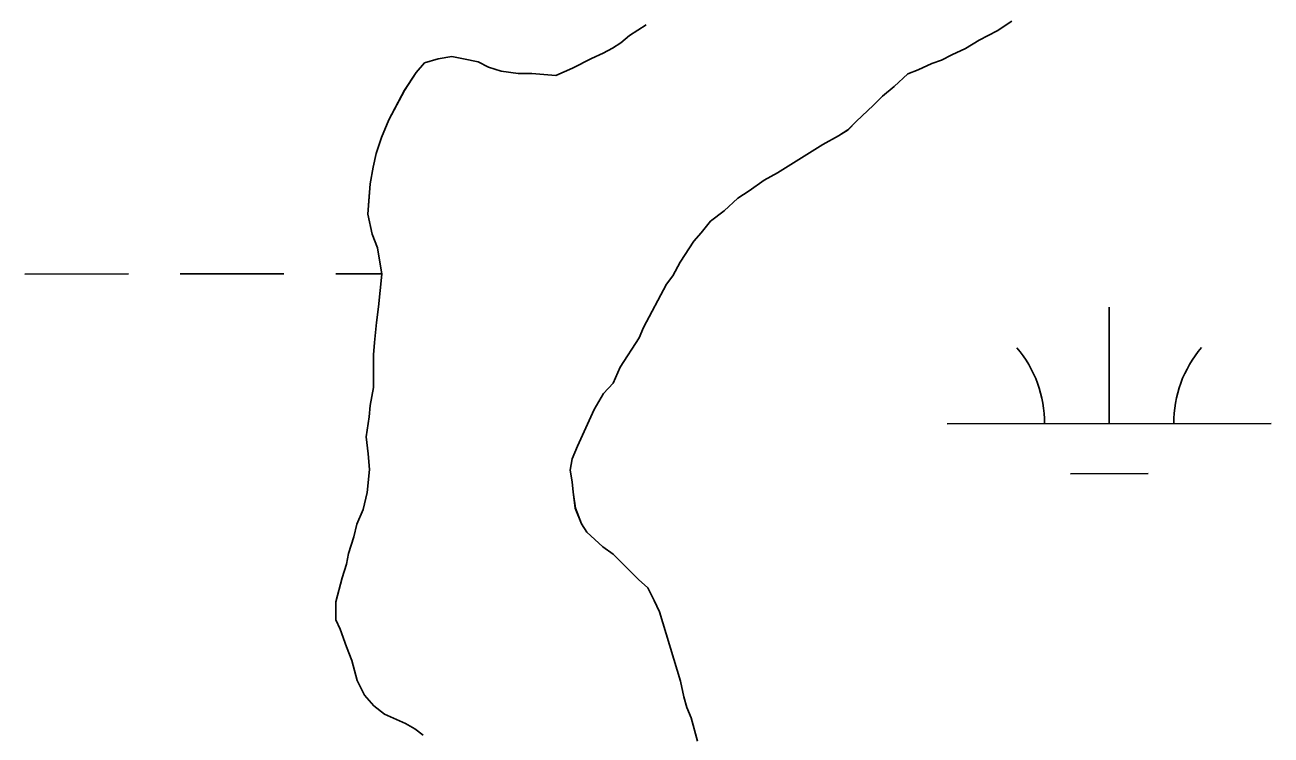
# Model space of a CAD drawing. Extents: x 3279314 to 3317160, y 734079 to 759431.
# Drawn here: x 3313216.8 to 3313601.7, y 740084.4 to 740303.8 of the extents above; entities that cross this region are included whole.
import ezdxf

# ---------------------------------------------------------------- set-up
doc = ezdxf.new("R2010")
doc.units = 0
for name, color, linetype in [('V-SITE-VEGE', 7, 'Continuous'), ('V-TOPO-SHOR', 7, 'Continuous'), ('V-WETL-SWMP', 7, 'Continuous')]:
    doc.layers.add(name, color=color, linetype=linetype)

msp = doc.modelspace()

# ---------------------------------------------------------------- linework, layer by layer
at = {"layer": 'V-SITE-VEGE'}
for p, q in [((3313521.62, 740304.96), (3313517.08, 740302.04)), ((3313400.93, 740298.32), (3313403.52, 740300.59)), ((3313403.52, 740300.59), (3313408.71, 740303.85)), ((3313517.08, 740302.04), (3313511.57, 740299.11)), ((3313395.41, 740295.07), (3313398.33, 740296.7)), ((3313398.33, 740296.7), (3313400.93, 740298.32)), ((3313507.35, 740296.51), (3313503.14, 740294.56)), ((3313511.57, 740299.11), (3313507.35, 740296.51)), ((3313340.26, 740292.08), (3313344.48, 740293.38)), ((3313344.48, 740293.38), (3313348.69, 740294.04)), ((3313348.69, 740294.04), (3313352.27, 740293.39)), ((3313352.27, 740293.39), (3313356.81, 740292.43)), ((3313386.01, 740290.51), (3313391.85, 740293.44)), ((3313391.85, 740293.44), (3313395.41, 740295.07)), ((3313499.9, 740292.93), (3313496.98, 740291.95)), ((3313503.14, 740294.56), (3313499.9, 740292.93)), ((3313334.11, 740283.64), (3313337.67, 740289.15)), ((3313337.67, 740289.15), (3313340.26, 740292.08)), ((3313356.81, 740292.43), (3313360.05, 740290.81)), ((3313360.05, 740290.81), (3313363.95, 740289.51)), ((3313363.95, 740289.51), (3313369.14, 740288.87)), ((3313369.14, 740288.87), (3313373.36, 740288.88)), ((3313373.36, 740288.88), (3313380.82, 740288.24)), ((3313380.82, 740288.24), (3313386.01, 740290.51)), ((3313492.76, 740290), (3313489.52, 740288.7)), ((3313496.98, 740291.95), (3313492.76, 740290)), ((3313489.52, 740288.7), (3313485.31, 740284.8)), ((3313329.25, 740274.54), (3313334.11, 740283.64)), ((3313481.74, 740281.88), (3313478.82, 740278.95)), ((3313485.31, 740284.8), (3313481.74, 740281.88)), ((3313478.82, 740278.95), (3313473.64, 740274.08)), ((3313326.99, 740269.02), (3313329.25, 740274.54)), ((3313473.64, 740274.08), (3313471.04, 740271.48)), ((3313468.13, 740269.53), (3313463.26, 740266.93)), ((3313471.04, 740271.48), (3313468.13, 740269.53)), ((3313325.37, 740264.16), (3313326.99, 740269.02)), ((3313463.26, 740266.93), (3313449.32, 740258.15)), ((3313324.4, 740259.94), (3313325.37, 740264.16)), ((3313323.44, 740254.74), (3313324.4, 740259.94)), ((3313449.32, 740258.15), (3313445.11, 740255.87)), ((3313322.8, 740245.33), (3313323.44, 740254.74)), ((3313445.11, 740255.87), (3313440.57, 740252.62)), ((3313437, 740250.35), (3313432.79, 740246.45)), ((3313440.57, 740252.62), (3313437, 740250.35)), ((3313432.79, 740246.45), (3313428.58, 740243.2)), ((3313324.1, 740239.17), (3313322.8, 740245.33)), ((3313428.58, 740243.2), (3313425.66, 740239.62)), ((3313325.73, 740234.96), (3313324.1, 740239.17)), ((3313425.66, 740239.62), (3313423.39, 740237.03)), ((3313327.04, 740226.85), (3313325.73, 740234.96)), ((3313423.39, 740237.03), (3313419.18, 740230.53)), ((3313419.18, 740230.53), (3313416.92, 740226.31)), ((3313326.08, 740216.78), (3313327.04, 740226.85)), ((3313414.98, 740223.71), (3313407.85, 740210.4)), ((3313416.92, 740226.31), (3313414.98, 740223.71)), ((3313325.44, 740211.92), (3313326.08, 740216.78)), ((3313324.8, 740205.75), (3313325.44, 740211.92)), ((3313407.85, 740210.4), (3313406.56, 740207.15)), ((3313324.48, 740201.86), (3313324.8, 740205.75)), ((3313406.56, 740207.15), (3313400.73, 740198.06)), ((3313324.49, 740191.8), (3313324.48, 740201.86)), ((3313400.73, 740198.06), (3313398.47, 740193.19)), ((3313398.47, 740193.19), (3313395.55, 740189.95)), ((3313323.52, 740186.28), (3313324.49, 740191.8)), ((3313395.55, 740189.95), (3313392.64, 740185.07)), ((3313323.2, 740182.71), (3313323.52, 740186.28)), ((3313392.64, 740185.07), (3313387.46, 740173.71)), ((3313322.24, 740176.55), (3313323.2, 740182.71)), ((3313322.89, 740171.36), (3313322.24, 740176.55)), ((3313387.46, 740173.71), (3313385.84, 740169.82)), ((3313323.22, 740166.49), (3313322.89, 740171.36)), ((3313385.84, 740169.82), (3313385.2, 740166.25)), ((3313322.58, 740159.35), (3313323.22, 740166.49)), ((3313385.2, 740166.25), (3313385.85, 740162.68)), ((3313385.85, 740162.68), (3313386.18, 740159.43)), ((3313321.29, 740154.16), (3313322.58, 740159.35)), ((3313386.18, 740159.43), (3313386.83, 740154.57)), ((3313319.35, 740149.61), (3313321.29, 740154.16)), ((3313386.83, 740154.57), (3313388.79, 740149.7)), ((3313318.39, 740145.72), (3313319.35, 740149.61)), ((3313388.79, 740149.7), (3313390.41, 740147.11)), ((3313390.41, 740147.11), (3313395.29, 740142.57)), ((3313316.77, 740140.53), (3313318.39, 740145.72)), ((3313395.29, 740142.57), (3313398.53, 740140.31)), ((3313316.12, 740137.28), (3313316.77, 740140.53)), ((3313398.53, 740140.31), (3313406.33, 740132.53)), ((3313314.83, 740133.06), (3313316.12, 740137.28)), ((3313312.89, 740125.59), (3313314.83, 740133.06)), ((3313406.33, 740132.53), (3313409.25, 740129.94)), ((3313409.25, 740129.94), (3313411.2, 740126.05)), ((3313312.9, 740120.08), (3313312.89, 740125.59)), ((3313411.2, 740126.05), (3313412.83, 740122.48)), ((3313314.2, 740117.16), (3313312.9, 740120.08)), ((3313412.83, 740122.48), (3313419.35, 740101.07)), ((3313316.16, 740111.65), (3313314.2, 740117.16)), ((3313317.79, 740107.43), (3313316.16, 740111.65)), ((3313319.42, 740101.27), (3313317.79, 740107.43)), ((3313321.69, 740096.73), (3313319.42, 740101.27)), ((3313419.35, 740101.07), (3313420.33, 740096.21)), ((3313324.62, 740093.49), (3313321.69, 740096.73)), ((3313327.86, 740090.9), (3313324.62, 740093.49)), ((3313420.33, 740096.21), (3313421.31, 740092.96)), ((3313421.31, 740092.96), (3313422.61, 740089.72)), ((3313334.35, 740087.98), (3313327.86, 740090.9)), ((3313422.61, 740089.72), (3313424.56, 740082.58)), ((3313337.28, 740086.37), (3313334.35, 740087.98)), ((3313339.88, 740084.42), (3313337.28, 740086.37))]:
    msp.add_line(p, q, dxfattribs=at)
at = {"layer": 'V-TOPO-SHOR'}
for p, q in [((3313521.62, 740304.96), (3313517.08, 740302.04)), ((3313400.93, 740298.32), (3313403.52, 740300.59)), ((3313403.52, 740300.59), (3313408.71, 740303.85)), ((3313517.08, 740302.04), (3313511.57, 740299.11)), ((3313395.41, 740295.07), (3313398.33, 740296.7)), ((3313398.33, 740296.7), (3313400.93, 740298.32)), ((3313507.35, 740296.51), (3313503.14, 740294.56)), ((3313511.57, 740299.11), (3313507.35, 740296.51)), ((3313340.26, 740292.08), (3313344.48, 740293.38)), ((3313344.48, 740293.38), (3313348.69, 740294.04)), ((3313348.69, 740294.04), (3313352.27, 740293.39)), ((3313352.27, 740293.39), (3313356.81, 740292.43)), ((3313386.01, 740290.51), (3313391.85, 740293.44)), ((3313391.85, 740293.44), (3313395.41, 740295.07)), ((3313499.9, 740292.93), (3313496.98, 740291.95)), ((3313503.14, 740294.56), (3313499.9, 740292.93)), ((3313334.11, 740283.64), (3313337.67, 740289.15)), ((3313337.67, 740289.15), (3313340.26, 740292.08)), ((3313356.81, 740292.43), (3313360.05, 740290.81)), ((3313360.05, 740290.81), (3313363.95, 740289.51)), ((3313363.95, 740289.51), (3313369.14, 740288.87)), ((3313369.14, 740288.87), (3313373.36, 740288.88)), ((3313373.36, 740288.88), (3313380.82, 740288.24)), ((3313380.82, 740288.24), (3313386.01, 740290.51)), ((3313492.76, 740290), (3313489.52, 740288.7)), ((3313496.98, 740291.95), (3313492.76, 740290)), ((3313489.52, 740288.7), (3313485.31, 740284.8)), ((3313329.25, 740274.54), (3313334.11, 740283.64)), ((3313481.74, 740281.88), (3313478.82, 740278.95)), ((3313485.31, 740284.8), (3313481.74, 740281.88)), ((3313478.82, 740278.95), (3313473.64, 740274.08)), ((3313326.99, 740269.02), (3313329.25, 740274.54)), ((3313473.64, 740274.08), (3313471.04, 740271.48)), ((3313468.13, 740269.53), (3313463.26, 740266.93)), ((3313471.04, 740271.48), (3313468.13, 740269.53)), ((3313325.37, 740264.16), (3313326.99, 740269.02)), ((3313463.26, 740266.93), (3313449.32, 740258.15)), ((3313324.4, 740259.94), (3313325.37, 740264.16)), ((3313323.44, 740254.74), (3313324.4, 740259.94)), ((3313449.32, 740258.15), (3313445.11, 740255.87)), ((3313322.8, 740245.33), (3313323.44, 740254.74)), ((3313445.11, 740255.87), (3313440.57, 740252.62)), ((3313437, 740250.35), (3313432.79, 740246.45)), ((3313440.57, 740252.62), (3313437, 740250.35)), ((3313432.79, 740246.45), (3313428.58, 740243.2)), ((3313324.1, 740239.17), (3313322.8, 740245.33)), ((3313428.58, 740243.2), (3313425.66, 740239.62)), ((3313325.73, 740234.96), (3313324.1, 740239.17)), ((3313425.66, 740239.62), (3313423.39, 740237.03)), ((3313327.04, 740226.85), (3313325.73, 740234.96)), ((3313423.39, 740237.03), (3313419.18, 740230.53)), ((3313419.18, 740230.53), (3313416.92, 740226.31)), ((3313326.08, 740216.78), (3313327.04, 740226.85)), ((3313414.98, 740223.71), (3313407.85, 740210.4)), ((3313416.92, 740226.31), (3313414.98, 740223.71)), ((3313325.44, 740211.92), (3313326.08, 740216.78)), ((3313324.8, 740205.75), (3313325.44, 740211.92)), ((3313407.85, 740210.4), (3313406.56, 740207.15)), ((3313324.48, 740201.86), (3313324.8, 740205.75)), ((3313406.56, 740207.15), (3313400.73, 740198.06)), ((3313324.49, 740191.8), (3313324.48, 740201.86)), ((3313400.73, 740198.06), (3313398.47, 740193.19)), ((3313398.47, 740193.19), (3313395.55, 740189.95)), ((3313323.52, 740186.28), (3313324.49, 740191.8)), ((3313395.55, 740189.95), (3313392.64, 740185.07)), ((3313323.2, 740182.71), (3313323.52, 740186.28)), ((3313392.64, 740185.07), (3313387.46, 740173.71)), ((3313322.24, 740176.55), (3313323.2, 740182.71)), ((3313322.89, 740171.36), (3313322.24, 740176.55)), ((3313387.46, 740173.71), (3313385.84, 740169.82)), ((3313323.22, 740166.49), (3313322.89, 740171.36)), ((3313385.84, 740169.82), (3313385.2, 740166.25)), ((3313322.58, 740159.35), (3313323.22, 740166.49)), ((3313385.2, 740166.25), (3313385.85, 740162.68)), ((3313385.85, 740162.68), (3313386.18, 740159.43)), ((3313321.29, 740154.16), (3313322.58, 740159.35)), ((3313386.18, 740159.43), (3313386.83, 740154.57)), ((3313319.35, 740149.61), (3313321.29, 740154.16)), ((3313386.83, 740154.57), (3313388.79, 740149.7)), ((3313318.39, 740145.72), (3313319.35, 740149.61)), ((3313388.79, 740149.7), (3313390.41, 740147.11)), ((3313390.41, 740147.11), (3313395.29, 740142.57)), ((3313316.77, 740140.53), (3313318.39, 740145.72)), ((3313395.29, 740142.57), (3313398.53, 740140.31)), ((3313316.12, 740137.28), (3313316.77, 740140.53)), ((3313398.53, 740140.31), (3313406.33, 740132.53)), ((3313314.83, 740133.06), (3313316.12, 740137.28)), ((3313312.89, 740125.59), (3313314.83, 740133.06)), ((3313406.33, 740132.53), (3313409.25, 740129.94)), ((3313409.25, 740129.94), (3313411.2, 740126.05)), ((3313312.9, 740120.08), (3313312.89, 740125.59)), ((3313411.2, 740126.05), (3313412.83, 740122.48)), ((3313314.2, 740117.16), (3313312.9, 740120.08)), ((3313412.83, 740122.48), (3313419.35, 740101.07)), ((3313316.16, 740111.65), (3313314.2, 740117.16)), ((3313317.79, 740107.43), (3313316.16, 740111.65)), ((3313319.42, 740101.27), (3313317.79, 740107.43)), ((3313321.69, 740096.73), (3313319.42, 740101.27)), ((3313419.35, 740101.07), (3313420.33, 740096.21)), ((3313324.62, 740093.49), (3313321.69, 740096.73)), ((3313327.86, 740090.9), (3313324.62, 740093.49)), ((3313420.33, 740096.21), (3313421.31, 740092.96)), ((3313421.31, 740092.96), (3313422.61, 740089.72)), ((3313334.35, 740087.98), (3313327.86, 740090.9)), ((3313422.61, 740089.72), (3313424.56, 740082.58)), ((3313337.28, 740086.37), (3313334.35, 740087.98)), ((3313339.88, 740084.42), (3313337.28, 740086.37))]:
    msp.add_line(p, q, dxfattribs=at)
at = {"layer": 'V-WETL-SWMP'}
for p, q in [((3313521.62, 740304.96), (3313517.08, 740302.04)), ((3313521.62, 740304.96), (3313517.08, 740302.04)), ((3313400.93, 740298.32), (3313403.52, 740300.59)), ((3313400.93, 740298.32), (3313403.52, 740300.59)), ((3313403.52, 740300.59), (3313408.71, 740303.85)), ((3313403.52, 740300.59), (3313408.71, 740303.85)), ((3313517.08, 740302.04), (3313511.57, 740299.11)), ((3313517.08, 740302.04), (3313511.57, 740299.11)), ((3313395.42, 740295.07), (3313398.33, 740296.69)), ((3313395.42, 740295.07), (3313398.33, 740296.69)), ((3313398.33, 740296.69), (3313400.93, 740298.32)), ((3313398.33, 740296.69), (3313400.93, 740298.32)), ((3313507.35, 740296.51), (3313503.14, 740294.56)), ((3313507.35, 740296.51), (3313503.14, 740294.56)), ((3313511.57, 740299.11), (3313507.35, 740296.51)), ((3313511.57, 740299.11), (3313507.35, 740296.51)), ((3313340.26, 740292.08), (3313344.48, 740293.38)), ((3313340.26, 740292.08), (3313344.48, 740293.38)), ((3313344.48, 740293.38), (3313348.69, 740294.04)), ((3313344.48, 740293.38), (3313348.69, 740294.04)), ((3313348.69, 740294.04), (3313352.26, 740293.39)), ((3313348.69, 740294.04), (3313352.26, 740293.39)), ((3313352.26, 740293.39), (3313356.81, 740292.42)), ((3313352.26, 740293.39), (3313356.81, 740292.42)), ((3313386.01, 740290.51), (3313391.85, 740293.44)), ((3313386.01, 740290.51), (3313391.85, 740293.44)), ((3313391.85, 740293.44), (3313395.42, 740295.07)), ((3313391.85, 740293.44), (3313395.42, 740295.07)), ((3313499.9, 740292.93), (3313496.98, 740291.95)), ((3313499.9, 740292.93), (3313496.98, 740291.95)), ((3313503.14, 740294.56), (3313499.9, 740292.93)), ((3313503.14, 740294.56), (3313499.9, 740292.93)), ((3313334.11, 740283.63), (3313337.67, 740289.15)), ((3313334.11, 740283.63), (3313337.67, 740289.15)), ((3313337.67, 740289.15), (3313340.26, 740292.08)), ((3313337.67, 740289.15), (3313340.26, 740292.08)), ((3313356.81, 740292.42), (3313360.05, 740290.81)), ((3313356.81, 740292.42), (3313360.05, 740290.81)), ((3313360.05, 740290.81), (3313363.95, 740289.51)), ((3313360.05, 740290.81), (3313363.95, 740289.51)), ((3313363.95, 740289.51), (3313369.14, 740288.87)), ((3313363.95, 740289.51), (3313369.14, 740288.87)), ((3313369.14, 740288.87), (3313373.36, 740288.88)), ((3313369.14, 740288.87), (3313373.36, 740288.88)), ((3313373.36, 740288.88), (3313380.82, 740288.24)), ((3313373.36, 740288.88), (3313380.82, 740288.24)), ((3313380.82, 740288.24), (3313386.01, 740290.51)), ((3313380.82, 740288.24), (3313386.01, 740290.51)), ((3313492.76, 740290), (3313489.52, 740288.7)), ((3313492.76, 740290), (3313489.52, 740288.7)), ((3313496.98, 740291.95), (3313492.76, 740290)), ((3313496.98, 740291.95), (3313492.76, 740290)), ((3313489.52, 740288.7), (3313485.31, 740284.8)), ((3313489.52, 740288.7), (3313485.31, 740284.8)), ((3313329.25, 740274.54), (3313334.11, 740283.63)), ((3313329.25, 740274.54), (3313334.11, 740283.63)), ((3313481.74, 740281.88), (3313478.82, 740278.95)), ((3313481.74, 740281.88), (3313478.82, 740278.95)), ((3313485.31, 740284.8), (3313481.74, 740281.88)), ((3313485.31, 740284.8), (3313481.74, 740281.88)), ((3313478.82, 740278.95), (3313473.64, 740274.08)), ((3313478.82, 740278.95), (3313473.64, 740274.08)), ((3313326.99, 740269.02), (3313329.25, 740274.54)), ((3313326.99, 740269.02), (3313329.25, 740274.54)), ((3313473.64, 740274.08), (3313471.05, 740271.48)), ((3313473.64, 740274.08), (3313471.05, 740271.48)), ((3313468.13, 740269.53), (3313463.26, 740266.93)), ((3313468.13, 740269.53), (3313463.26, 740266.93)), ((3313471.05, 740271.48), (3313468.13, 740269.53)), ((3313471.05, 740271.48), (3313468.13, 740269.53)), ((3313325.37, 740264.16), (3313326.99, 740269.02)), ((3313325.37, 740264.16), (3313326.99, 740269.02)), ((3313463.26, 740266.93), (3313449.32, 740258.15)), ((3313463.26, 740266.93), (3313449.32, 740258.15)), ((3313324.4, 740259.94), (3313325.37, 740264.16)), ((3313324.4, 740259.94), (3313325.37, 740264.16)), ((3313323.44, 740254.74), (3313324.4, 740259.94)), ((3313323.44, 740254.74), (3313324.4, 740259.94)), ((3313449.32, 740258.15), (3313445.11, 740255.87)), ((3313449.32, 740258.15), (3313445.11, 740255.87)), ((3313323.12, 740250.85), (3313323.44, 740254.74)), ((3313323.12, 740250.85), (3313323.44, 740254.74)), ((3313445.11, 740255.87), (3313440.57, 740252.62)), ((3313445.11, 740255.87), (3313440.57, 740252.62)), ((3313322.8, 740245.33), (3313323.12, 740250.85)), ((3313322.8, 740245.33), (3313323.12, 740250.85)), ((3313437, 740250.35), (3313432.79, 740246.45)), ((3313437, 740250.35), (3313432.79, 740246.45)), ((3313440.57, 740252.62), (3313437, 740250.35)), ((3313440.57, 740252.62), (3313437, 740250.35)), ((3313432.79, 740246.45), (3313428.58, 740243.2)), ((3313432.79, 740246.45), (3313428.58, 740243.2)), ((3313324.11, 740239.17), (3313322.8, 740245.33)), ((3313324.11, 740239.17), (3313322.8, 740245.33)), ((3313428.58, 740243.2), (3313425.66, 740239.62)), ((3313428.58, 740243.2), (3313425.66, 740239.62)), ((3313325.73, 740234.95), (3313324.11, 740239.17)), ((3313325.73, 740234.95), (3313324.11, 740239.17)), ((3313425.66, 740239.62), (3313423.39, 740237.03)), ((3313425.66, 740239.62), (3313423.39, 740237.03)), ((3313327.04, 740226.84), (3313325.73, 740234.95)), ((3313327.04, 740226.84), (3313325.73, 740234.95)), ((3313423.39, 740237.03), (3313419.18, 740230.53)), ((3313423.39, 740237.03), (3313419.18, 740230.53)), ((3313419.18, 740230.53), (3313416.92, 740226.31)), ((3313419.18, 740230.53), (3313416.92, 740226.31)), ((3313216.84, 740226.88), (3313248.84, 740226.9)), ((3313264.84, 740226.91), (3313296.84, 740226.92)), ((3313312.84, 740226.93), (3313327.03, 740226.94)), ((3313326.08, 740216.78), (3313327.04, 740226.84)), ((3313326.08, 740216.78), (3313327.04, 740226.84)), ((3313414.98, 740223.71), (3313407.85, 740210.4)), ((3313414.98, 740223.71), (3313407.85, 740210.4)), ((3313416.92, 740226.31), (3313414.98, 740223.71)), ((3313416.92, 740226.31), (3313414.98, 740223.71)), ((3313325.44, 740211.92), (3313326.08, 740216.78)), ((3313325.44, 740211.92), (3313326.08, 740216.78)), ((3313551.71, 740180.62), (3313551.69, 740216.62)), ((3313324.8, 740205.75), (3313325.44, 740211.92)), ((3313324.8, 740205.75), (3313325.44, 740211.92)), ((3313407.85, 740210.4), (3313406.56, 740207.15)), ((3313407.85, 740210.4), (3313406.56, 740207.15)), ((3313324.48, 740201.86), (3313324.8, 740205.75)), ((3313324.48, 740201.86), (3313324.8, 740205.75)), ((3313406.56, 740207.15), (3313400.73, 740198.06)), ((3313406.56, 740207.15), (3313400.73, 740198.06)), ((3313324.49, 740191.8), (3313324.48, 740201.86)), ((3313324.49, 740191.8), (3313324.48, 740201.86)), ((3313400.73, 740198.06), (3313398.47, 740193.19)), ((3313400.73, 740198.06), (3313398.47, 740193.19)), ((3313398.47, 740193.19), (3313395.55, 740189.94)), ((3313398.47, 740193.19), (3313395.55, 740189.94)), ((3313323.52, 740186.28), (3313324.49, 740191.8)), ((3313323.52, 740186.28), (3313324.49, 740191.8)), ((3313395.55, 740189.94), (3313392.64, 740185.07)), ((3313395.55, 740189.94), (3313392.64, 740185.07)), ((3313323.2, 740182.71), (3313323.52, 740186.28)), ((3313323.2, 740182.71), (3313323.52, 740186.28)), ((3313392.64, 740185.07), (3313387.46, 740173.71)), ((3313392.64, 740185.07), (3313387.46, 740173.71)), ((3313322.24, 740176.55), (3313323.2, 740182.71)), ((3313322.24, 740176.55), (3313323.2, 740182.71)), ((3313501.71, 740180.6), (3313601.71, 740180.65)), ((3313322.89, 740171.36), (3313322.24, 740176.55)), ((3313322.89, 740171.36), (3313322.24, 740176.55)), ((3313387.46, 740173.71), (3313385.84, 740169.81)), ((3313387.46, 740173.71), (3313385.84, 740169.81)), ((3313323.22, 740166.49), (3313322.89, 740171.36)), ((3313323.22, 740166.49), (3313322.89, 740171.36)), ((3313385.84, 740169.81), (3313385.2, 740166.24)), ((3313385.84, 740169.81), (3313385.2, 740166.24)), ((3313322.59, 740159.35), (3313323.22, 740166.49)), ((3313322.59, 740159.35), (3313323.22, 740166.49)), ((3313385.2, 740166.24), (3313385.85, 740162.68)), ((3313385.2, 740166.24), (3313385.85, 740162.68)), ((3313385.85, 740162.68), (3313386.18, 740159.43)), ((3313385.85, 740162.68), (3313386.18, 740159.43)), ((3313539.72, 740165.19), (3313563.72, 740165.2)), ((3313321.29, 740154.16), (3313322.59, 740159.35)), ((3313321.29, 740154.16), (3313322.59, 740159.35)), ((3313386.18, 740159.43), (3313386.84, 740154.57)), ((3313386.18, 740159.43), (3313386.84, 740154.57)), ((3313319.35, 740149.61), (3313321.29, 740154.16)), ((3313319.35, 740149.61), (3313321.29, 740154.16)), ((3313386.84, 740154.57), (3313388.79, 740149.7)), ((3313386.84, 740154.57), (3313388.79, 740149.7)), ((3313318.38, 740145.72), (3313319.35, 740149.61)), ((3313318.38, 740145.72), (3313319.35, 740149.61)), ((3313388.79, 740149.7), (3313390.41, 740147.11)), ((3313388.79, 740149.7), (3313390.41, 740147.11)), ((3313390.41, 740147.11), (3313395.29, 740142.57)), ((3313390.41, 740147.11), (3313395.29, 740142.57)), ((3313316.77, 740140.52), (3313318.38, 740145.72)), ((3313316.77, 740140.52), (3313318.38, 740145.72)), ((3313395.29, 740142.57), (3313398.53, 740140.3)), ((3313395.29, 740142.57), (3313398.53, 740140.3)), ((3313316.12, 740137.28), (3313316.77, 740140.52)), ((3313316.12, 740137.28), (3313316.77, 740140.52)), ((3313398.53, 740140.3), (3313406.33, 740132.53)), ((3313398.53, 740140.3), (3313406.33, 740132.53)), ((3313314.83, 740133.06), (3313316.12, 740137.28)), ((3313314.83, 740133.06), (3313316.12, 740137.28)), ((3313312.89, 740125.59), (3313314.83, 740133.06)), ((3313312.89, 740125.59), (3313314.83, 740133.06)), ((3313406.33, 740132.53), (3313409.25, 740129.94)), ((3313406.33, 740132.53), (3313409.25, 740129.94)), ((3313409.25, 740129.94), (3313411.21, 740126.04)), ((3313409.25, 740129.94), (3313411.21, 740126.04)), ((3313312.9, 740120.08), (3313312.89, 740125.59)), ((3313312.9, 740120.08), (3313312.89, 740125.59)), ((3313411.21, 740126.04), (3313412.83, 740122.48)), ((3313411.21, 740126.04), (3313412.83, 740122.48)), ((3313314.2, 740117.16), (3313312.9, 740120.08)), ((3313314.2, 740117.16), (3313312.9, 740120.08)), ((3313412.83, 740122.48), (3313419.35, 740101.07)), ((3313412.83, 740122.48), (3313419.35, 740101.07)), ((3313316.16, 740111.65), (3313314.2, 740117.16)), ((3313316.16, 740111.65), (3313314.2, 740117.16)), ((3313317.78, 740107.43), (3313316.16, 740111.65)), ((3313317.78, 740107.43), (3313316.16, 740111.65)), ((3313319.41, 740101.27), (3313317.78, 740107.43)), ((3313319.41, 740101.27), (3313317.78, 740107.43)), ((3313321.69, 740096.73), (3313319.41, 740101.27)), ((3313321.69, 740096.73), (3313319.41, 740101.27)), ((3313419.35, 740101.07), (3313420.33, 740096.21)), ((3313419.35, 740101.07), (3313420.33, 740096.21)), ((3313324.62, 740093.49), (3313321.69, 740096.73)), ((3313324.62, 740093.49), (3313321.69, 740096.73)), ((3313327.86, 740090.9), (3313324.62, 740093.49)), ((3313327.86, 740090.9), (3313324.62, 740093.49)), ((3313420.33, 740096.21), (3313421.31, 740092.96)), ((3313420.33, 740096.21), (3313421.31, 740092.96)), ((3313421.31, 740092.96), (3313422.61, 740089.72)), ((3313421.31, 740092.96), (3313422.61, 740089.72)), ((3313334.36, 740087.98), (3313327.86, 740090.9)), ((3313334.36, 740087.98), (3313327.86, 740090.9)), ((3313422.61, 740089.72), (3313424.56, 740082.58)), ((3313422.61, 740089.72), (3313424.56, 740082.58)), ((3313337.28, 740086.37), (3313334.36, 740087.98)), ((3313337.28, 740086.37), (3313334.36, 740087.98)), ((3313339.88, 740084.42), (3313337.28, 740086.37)), ((3313339.88, 740084.42), (3313337.28, 740086.37))]:
    msp.add_line(p, q, dxfattribs=at)
for centre, start, end in [((3313496.47, 740181.07), 359.2573, 40.801), ((3313606.95, 740181.13), 139.2573, 180.801)]:
    msp.add_arc(centre, 35.25, start, end, dxfattribs=at)

doc.saveas('drawing.dxf')
